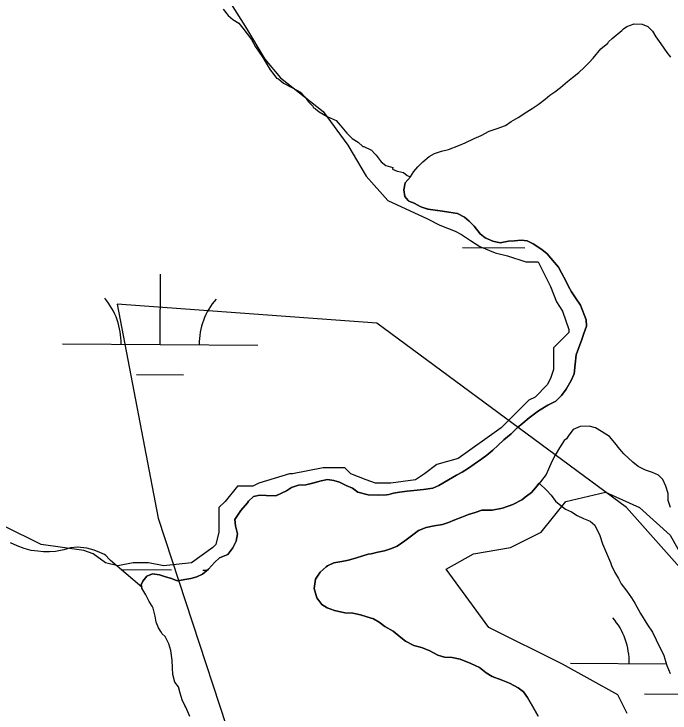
# Model space of a CAD drawing. Extents: x 3172231 to 3210228, y 940198 to 965780.
# Drawn here: x 3188663.4 to 3188999.5, y 948734.8 to 949092.9 of the extents above; entities that cross this region are included whole.
import ezdxf

# ---------------------------------------------------------------- set-up
doc = ezdxf.new("R2010")
doc.units = 0
for name, color, linetype in [('V-BORW-LINE', 7, 'Continuous'), ('V-SITE-VEGE', 7, 'Continuous'), ('V-TOPO-GNAM-IDEN', 7, 'Continuous'), ('V-TOPO-SHOR', 7, 'Continuous'), ('V-WETL-SWMP', 7, 'Continuous')]:
    doc.layers.add(name, color=color, linetype=linetype)

msp = doc.modelspace()

# ---------------------------------------------------------------- linework, layer by layer
at = {"layer": 'V-BORW-LINE'}
for points in [[(3188849.312, 948934.445), (3188716.314, 948944.165)], [(3188716.314, 948944.165), (3188737.226, 948834.648)], [(3188977.203, 948840.114), (3188849.312, 948934.445)], [(3189096.107, 948706.306), (3188977.203, 948840.114)], [(3188737.226, 948834.648), (3188789.697, 948674.742)]]:
    msp.add_lwpolyline(points, dxfattribs=at)
at = {"layer": 'V-SITE-VEGE'}
for p, q in [((3188774.704, 949097.998), (3188782.564, 949085.415)), ((3188782.564, 949085.415), (3188791.997, 949069.684)), ((3188791.997, 949069.684), (3188799.858, 949060.247)), ((3188799.858, 949060.247), (3188821.867, 949042.941)), ((3188821.867, 949042.941), (3188834.444, 949025.64)), ((3188834.444, 949025.64), (3188843.877, 949009.907)), ((3188843.877, 949009.907), (3188854.881, 948997.324)), ((3188854.881, 948997.324), (3188875.318, 948987.887)), ((3188875.318, 948987.887), (3188881.608, 948984.739)), ((3188881.608, 948984.739), (3188889.468, 948981.593)), ((3188889.468, 948981.593), (3188892.612, 948980.021)), ((3188892.612, 948980.021), (3188897.328, 948976.875)), ((3188897.328, 948976.875), (3188902.045, 948973.729)), ((3188902.045, 948973.729), (3188909.903, 948970.583)), ((3188909.903, 948970.583), (3188916.192, 948969.011)), ((3188916.192, 948969.011), (3188925.625, 948965.863)), ((3188925.625, 948965.863), (3188931.915, 948965.863)), ((3188931.915, 948965.863), (3188938.202, 948953.28)), ((3188938.202, 948953.28), (3188941.348, 948945.413)), ((3188941.348, 948945.413), (3188944.491, 948940.695)), ((3188944.491, 948940.695), (3188947.635, 948931.258)), ((3188947.635, 948931.258), (3188947.635, 948929.685)), ((3188947.635, 948929.685), (3188939.775, 948921.818)), ((3188939.775, 948921.818), (3188939.775, 948910.806)), ((3188939.775, 948910.806), (3188938.202, 948906.088)), ((3188938.202, 948906.088), (3188936.631, 948902.942)), ((3188936.631, 948902.942), (3188930.342, 948896.651)), ((3188927.198, 948895.078), (3188920.911, 948888.784)), ((3188930.342, 948896.651), (3188927.198, 948895.078)), ((3188920.911, 948888.784), (3188913.049, 948880.92)), ((3188913.049, 948880.92), (3188891.041, 948865.189)), ((3188891.041, 948865.189), (3188880.035, 948862.044)), ((3188821.867, 948860.471), (3188814.007, 948858.898)), ((3188823.44, 948860.471), (3188821.867, 948860.471)), ((3188832.871, 948860.471), (3188823.44, 948860.471)), ((3188834.444, 948858.898), (3188832.871, 948860.471)), ((3188880.035, 948862.044), (3188873.747, 948857.325)), ((3188804.574, 948857.325), (3188788.854, 948852.604)), ((3188806.147, 948857.325), (3188804.574, 948857.325)), ((3188814.007, 948858.898), (3188806.147, 948857.325)), ((3188836.015, 948857.325), (3188834.444, 948858.898)), ((3188843.877, 948854.177), (3188836.015, 948857.325)), ((3188873.747, 948857.325), (3188869.031, 948854.177)), ((3188788.854, 948852.604), (3188785.708, 948851.031)), ((3188848.592, 948852.604), (3188843.877, 948854.177)), ((3188856.454, 948852.604), (3188848.592, 948852.604)), ((3188869.031, 948854.177), (3188856.454, 948852.604)), ((3188777.85, 948851.031), (3188771.56, 948843.167)), ((3188779.421, 948851.031), (3188777.85, 948851.031)), ((3188785.708, 948851.031), (3188779.421, 948851.031)), ((3188946.062, 948843.165), (3188966.499, 948847.886)), ((3188966.499, 948847.886), (3188983.793, 948840.019)), ((3188771.56, 948843.167), (3188768.417, 948840.021)), ((3188933.486, 948827.436), (3188946.062, 948843.165)), ((3188768.417, 948840.021), (3188768.417, 948833.73)), ((3188983.793, 948840.019), (3188999.513, 948825.864)), ((3188677.234, 948821.145), (3188658.369, 948830.582)), ((3188768.417, 948833.73), (3188768.417, 948827.436)), ((3188768.417, 948827.436), (3188766.844, 948821.145)), ((3188917.765, 948819.57), (3188933.486, 948827.436)), ((3188999.513, 948825.864), (3189013.663, 948800.694)), ((3188699.243, 948817.997), (3188677.234, 948821.145)), ((3188766.844, 948821.145), (3188765.271, 948819.57)), ((3188703.96, 948816.424), (3188699.243, 948817.997)), ((3188710.247, 948811.706), (3188703.96, 948816.424)), ((3188765.271, 948819.57), (3188754.267, 948811.706)), ((3188884.751, 948808.56), (3188898.899, 948816.424)), ((3188898.899, 948816.424), (3188917.765, 948819.57)), ((3188716.537, 948810.133), (3188710.247, 948811.706)), ((3188724.397, 948811.706), (3188716.537, 948810.133)), ((3188727.541, 948811.706), (3188724.397, 948811.706)), ((3188732.257, 948811.706), (3188727.541, 948811.706)), ((3188740.117, 948810.133), (3188732.257, 948811.706)), ((3188754.267, 948811.706), (3188740.117, 948810.133)), ((3188906.759, 948778.671), (3188884.751, 948808.56)), ((3188944.489, 948759.795), (3188906.759, 948778.671)), ((3188972.789, 948744.064), (3188944.489, 948759.795)), ((3188977.505, 948734.627), (3188972.789, 948744.064))]:
    msp.add_line(p, q, dxfattribs=at)
at = {"layer": 'V-TOPO-SHOR'}
for points in [[(3188866.571, 949009.563), (3188868.255, 949012.16), (3188870.34, 949014.546), (3188872.834, 949017.124), (3188876.146, 949019.887), (3188878.82, 949021.448), (3188882.499, 949022.578), (3188885.97, 949023.512), (3188891.295, 949025.617), (3188894.571, 949026.961), (3188899.083, 949029.087), (3188902.772, 949030.623), (3188906.884, 949032.959), (3188910.974, 949034.284), (3188915.271, 949035.806), (3188918.156, 949037.766), (3188921.654, 949039.916), (3188926.188, 949042.853), (3188928.861, 949044.414), (3188931.956, 949046.572), (3188935.468, 949049.329), (3188937.95, 949051.301), (3188940.426, 949053.069), (3188943.318, 949055.231), (3188947.043, 949058.391), (3188949.523, 949060.362), (3188952.831, 949062.922), (3188955.528, 949065.496), (3188958.025, 949068.074), (3188960.103, 949070.255), (3188964.07, 949075.031), (3188967.589, 949077.993), (3188968.009, 949078.593), (3188969.876, 949080.375), (3188974.843, 949084.518), (3188975.672, 949085.308), (3188977.325, 949086.488), (3188981.21, 949087.817), (3188985.265, 949087.721), (3188988.075, 949086.439), (3188990.457, 949084.149), (3188992.214, 949081.27), (3188994.764, 949077.557), (3188997.909, 949073.223), (3188999.677, 949070.747)], [(3188894.285, 948988.827), (3188890.676, 948990.738), (3188886.23, 948991.45), (3188882.996, 948991.932), (3188875.513, 948992.919), (3188872.291, 948994.008), (3188871.486, 948994.232), (3188868.482, 948995.925), (3188865.666, 948997.005), (3188865.271, 948997.42), (3188863.698, 948999.487), (3188863.165, 949002.745), (3188863.86, 949006.38), (3188866.571, 949009.563)], [(3188728.835, 948799.201), (3188728.569, 948800.393), (3188729.427, 948802.402), (3188731.516, 948804.99), (3188734.383, 948806.139), (3188738.024, 948805.65), (3188741.041, 948804.562), (3188744.064, 948803.682), (3188747.083, 948802.596), (3188754.005, 948803.651), (3188757.071, 948804.593), (3188759.942, 948805.945), (3188763.045, 948808.511), (3188766.168, 948811.886), (3188768.658, 948814.262), (3188772.959, 948815.986), (3188775.472, 948819.375), (3188777.176, 948822.785), (3188777.874, 948826.623), (3188776.957, 948830.703), (3188776.627, 948833.955), (3188779.576, 948838.553), (3188783.117, 948842.526), (3188783.541, 948843.329), (3188786.034, 948845.705), (3188789.296, 948846.44), (3188792.536, 948846.159), (3188797.605, 948846.04), (3188802.94, 948848.553), (3188805.617, 948850.317), (3188809.092, 948851.451), (3188812.955, 948851.767), (3188816.422, 948852.498), (3188820.712, 948853.817), (3188823.971, 948854.347), (3188827.207, 948853.866), (3188830.227, 948852.983), (3188833.637, 948851.281), (3188836.853, 948849.989), (3188839.644, 948847.894), (3188844.887, 948846.552), (3188850.159, 948846.43), (3188854.22, 948846.536), (3188855.44, 948846.71), (3188857.894, 948847.466), (3188860.947, 948848.002), (3188864.814, 948848.519), (3188868.271, 948848.844), (3188873.151, 948849.338), (3188878.038, 948850.034), (3188881.112, 948851.382), (3188886.052, 948854.31), (3188890.162, 948856.647), (3188893.04, 948858.204), (3188896.333, 948860.153), (3188899.222, 948862.318), (3188903.142, 948865.066), (3188905.618, 948866.834), (3188908.721, 948869.398), (3188911.211, 948871.774), (3188914.324, 948874.743), (3188918.052, 948877.903), (3188921.165, 948880.873), (3188924.061, 948883.238), (3188927.37, 948886.001), (3188932.12, 948889.542), (3188936.854, 948892.475), (3188940.963, 948894.609), (3188943.869, 948897.382), (3188946.384, 948900.771), (3188948.921, 948905.174), (3188950.42, 948908.588), (3188950.941, 948913.444), (3188951.461, 948918.302), (3188952.55, 948921.522), (3188954.283, 948926.148), (3188955.368, 948929.165), (3188956.675, 948932.988), (3188956.548, 948936.238), (3188953.683, 948943.812), (3188951.133, 948947.525), (3188948.975, 948950.617), (3188947.414, 948953.292), (3188946.06, 948956.163), (3188943.926, 948960.272), (3188942.372, 948963.147), (3188940.4, 948965.629), (3188936.648, 948969.977), (3188933.862, 948972.275), (3188929.467, 948975.218), (3188926.256, 948976.713), (3188923.221, 948976.988), (3188919.764, 948976.664), (3188916.716, 948976.533), (3188912.434, 948975.619), (3188908.803, 948976.514), (3188904.787, 948978.233), (3188902.198, 948980.322), (3188899.247, 948984.248), (3188896.669, 948986.742), (3188894.285, 948988.827)], [(3188999.732, 948840.075), (3188998.602, 948843.753), (3188998.481, 948847.204), (3188997.354, 948851.085), (3188995.808, 948854.368), (3188993.629, 948856.649), (3188990.619, 948857.937), (3188986.996, 948859.242), (3188983.186, 948861.157), (3188980.397, 948863.252), (3188975.832, 948867.618), (3188973.858, 948869.896), (3188971.298, 948873.203), (3188968.535, 948876.513), (3188964.335, 948879.046), (3188961.334, 948880.942), (3188958.111, 948881.829), (3188953.437, 948881.534), (3188949.951, 948879.992), (3188947.656, 948877.207), (3188946.39, 948875.208), (3188945.358, 948874.422), (3188942.835, 948870.625), (3188940.717, 948866.821), (3188939.017, 948863.614), (3188937.305, 948859.801), (3188936.021, 948856.989), (3188933.092, 948853.204), (3188930.588, 948850.22), (3188928.503, 948847.834), (3188926.023, 948845.864), (3188923.547, 948844.097), (3188919.023, 948841.566), (3188913.704, 948839.661), (3188908.408, 948838.77), (3188903.13, 948838.692), (3188899.655, 948837.558), (3188896.179, 948836.421), (3188892.902, 948835.077), (3188889.218, 948833.744), (3188885.941, 948832.401), (3188882.875, 948831.459), (3188878.599, 948830.748), (3188874.52, 948829.828)], [(3188874.52, 948829.828), (3188870.628, 948828.299), (3188867.739, 948826.134), (3188863.608, 948822.984), (3188859.688, 948820.238), (3188856.821, 948819.087), (3188853.142, 948817.956), (3188849.878, 948817.223), (3188846.409, 948816.289), (3188844.78, 948816.123), (3188842.126, 948815.376), (3188838.854, 948814.235), (3188834.77, 948813.113), (3188831.303, 948812.384), (3188827.227, 948811.669), (3188823.946, 948810.123), (3188823.328, 948809.729), (3188820.221, 948806.963), (3188818.535, 948804.366), (3188817.905, 948803.366), (3188817.182, 948798.515), (3188818.49, 948793.816), (3188821.046, 948790.308), (3188823.848, 948788.619), (3188827.669, 948787.312), (3188832.918, 948786.173), (3188836.969, 948785.876), (3188841.01, 948785.172), (3188844.232, 948784.082), (3188847.654, 948782.989), (3188850.453, 948781.299), (3188853.448, 948779.2), (3188857.648, 948776.666), (3188861.633, 948773.531), (3188864.024, 948771.649), (3188868.228, 948769.316), (3188872.265, 948768.411), (3188876.084, 948766.902), (3188880.487, 948764.362), (3188883.916, 948763.471), (3188887.967, 948763.172), (3188892.007, 948762.47), (3188897.43, 948760.11), (3188901.848, 948758.179), (3188905.233, 948755.464), (3188908.434, 948753.563), (3188913.059, 948751.83), (3188917.28, 948750.108), (3188921.687, 948747.773), (3188924.478, 948745.678), (3188926.44, 948742.793), (3188929.752, 948737.034), (3188931.892, 948733.128)], [(3188753.563, 948733.058), (3188751.443, 948737.775), (3188750.853, 948738.6), (3188749.499, 948741.474), (3188748.568, 948744.945), (3188747.63, 948748.212), (3188745.862, 948750.688), (3188744.736, 948754.569), (3188744.615, 948758.021), (3188744.502, 948761.878), (3188743.806, 948766.762), (3188742.669, 948770.24), (3188740.931, 948773.932), (3188739.341, 948775.389), (3188738.559, 948776.626), (3188737.385, 948778.479), (3188736.236, 948781.346), (3188735.7, 948784.402), (3188734.78, 948788.479), (3188734.197, 948789.509), (3188732.632, 948791.979), (3188730.883, 948795.266), (3188728.935, 948798.762), (3188728.835, 948799.201)]]:
    msp.add_lwpolyline(points, dxfattribs=at)
at = {"layer": 'V-WETL-SWMP'}
for p, q in [((3188893.197, 948973.269), (3188925.196, 948973.051)), ((3188738.263, 948923.58), (3188738.508, 948959.579)), ((3188688.265, 948923.92), (3188788.262, 948923.24)), ((3188726.159, 948908.231), (3188750.158, 948908.068)), ((3188718.209, 948808.282), (3188744.069, 948808.106)), ((3188760.069, 948807.997), (3188762.405, 948807.981)), ((3188948.595, 948760.282), (3188997.563, 948759.949)), ((3188986.489, 948744.593), (3189006.884, 948744.454))]:
    msp.add_line(p, q, dxfattribs=at)
for points in [[(3188770.543, 949095.292), (3188773.202, 949092.194), (3188775.579, 949090.014), (3188778.57, 949088.122), (3188780.637, 949085.645), (3188785.052, 949079.774), (3188787.09, 949076.084), (3188790.906, 949070.531), (3188792.662, 949067.758), (3188794.707, 949064.371), (3188796.47, 949061.901), (3188797.944, 949060.045), (3188798.847, 949059.72), (3188801.527, 949057.533), (3188805.725, 949055.309), (3188810.218, 949052.775), (3188812.588, 949050.291), (3188814.351, 949047.822), (3188816.425, 949045.648), (3188816.714, 949045.034), (3188817.913, 949044.399), (3188819.698, 949042.839), (3188823.888, 949040.313), (3188828.396, 949038.385), (3188830.462, 949035.909), (3188834.01, 949031.879), (3188835.787, 949030.016), (3188836.676, 949029.085), (3188839.667, 949027.193), (3188842.044, 949025.013), (3188842.651, 949024.998), (3188846.552, 949023.086), (3188848.329, 949021.223), (3188848.922, 949020.602), (3188851.574, 949017.2), (3188853.958, 949015.323), (3188857.577, 949014.327), (3188857.252, 949013.424), (3188859.658, 949012.457), (3188859.961, 949012.45), (3188862.98, 949011.772), (3188864.765, 949010.213), (3188866.571, 949009.563), (3188863.859, 949006.38), (3188863.165, 949002.745), (3188863.697, 948999.486), (3188865.271, 948997.42), (3188865.667, 948997.005), (3188868.482, 948995.925), (3188871.486, 948994.231), (3188872.292, 948994.009), (3188875.512, 948992.919), (3188882.996, 948991.932), (3188886.23, 948991.45), (3188890.677, 948990.737), (3188894.284, 948988.826), (3188896.669, 948986.742), (3188899.248, 948984.247), (3188902.199, 948980.322), (3188904.787, 948978.233), (3188908.804, 948976.515), (3188912.435, 948975.619), (3188916.717, 948976.532), (3188919.763, 948976.664), (3188923.22, 948976.988), (3188926.257, 948976.714), (3188929.467, 948975.218), (3188933.862, 948972.275), (3188936.648, 948969.978), (3188940.4, 948965.629), (3188942.371, 948963.148), (3188943.926, 948960.271), (3188946.061, 948956.164), (3188947.414, 948953.292), (3188948.974, 948950.618), (3188951.133, 948947.524), (3188953.683, 948943.812)], [(3188953.683, 948943.812), (3188956.548, 948936.238), (3188956.675, 948932.989), (3188955.368, 948929.165), (3188954.283, 948926.148), (3188952.551, 948921.522), (3188951.461, 948918.302), (3188950.941, 948913.445), (3188950.421, 948908.588), (3188948.921, 948905.174), (3188946.383, 948900.771), (3188943.868, 948897.381), (3188940.963, 948894.609), (3188936.855, 948892.474), (3188932.12, 948889.542), (3188927.371, 948886.002), (3188924.06, 948883.239), (3188921.164, 948880.873), (3188918.051, 948877.903), (3188914.325, 948874.744), (3188911.212, 948871.774), (3188908.722, 948869.398), (3188905.618, 948866.834), (3188903.142, 948865.066), (3188899.223, 948862.318), (3188896.332, 948860.154), (3188893.04, 948858.203), (3188890.163, 948856.647), (3188886.051, 948854.31), (3188881.113, 948851.382), (3188878.038, 948850.035), (3188873.152, 948849.338), (3188868.272, 948848.844), (3188864.815, 948848.519), (3188860.948, 948848.002), (3188857.893, 948847.465), (3188855.44, 948846.711), (3188854.219, 948846.537), (3188850.159, 948846.429), (3188844.887, 948846.553), (3188839.644, 948847.894), (3188836.853, 948849.988), (3188833.637, 948851.281), (3188830.228, 948852.984), (3188827.206, 948853.866), (3188823.971, 948854.348), (3188820.713, 948853.816), (3188816.421, 948852.497), (3188812.955, 948851.767), (3188809.093, 948851.452), (3188805.617, 948850.316), (3188802.939, 948848.553), (3188797.605, 948846.041), (3188792.536, 948846.16), (3188789.296, 948846.439), (3188786.033, 948845.705), (3188783.542, 948843.329), (3188783.118, 948842.527), (3188779.576, 948838.553), (3188776.627, 948833.956), (3188776.956, 948830.702), (3188777.875, 948826.623), (3188777.176, 948822.785), (3188775.473, 948819.376), (3188772.959, 948815.986), (3188768.658, 948814.261), (3188766.168, 948811.885), (3188763.045, 948808.51), (3188759.942, 948805.945), (3188757.07, 948804.593), (3188754.004, 948803.65), (3188747.082, 948802.596), (3188744.064, 948803.681), (3188741.042, 948804.563), (3188738.024, 948805.649), (3188734.384, 948806.14), (3188731.516, 948804.99), (3188729.427, 948802.402), (3188728.568, 948800.393), (3188728.836, 948799.2), (3188712.768, 948812.933), (3188712.175, 948813.554), (3188710.398, 948815.417), (3188709.805, 948816.038), (3188707.4, 948817.005), (3188704.395, 948818.29), (3188700.776, 948819.286), (3188695.929, 948819.703), (3188692.281, 948819.485), (3188688.916, 948818.35), (3188684.647, 948817.54), (3188681.606, 948817.308), (3188678.573, 948817.379), (3188675.546, 948817.754), (3188672.216, 948818.136), (3188668.597, 948819.131), (3188664.985, 948820.43), (3188661.684, 948822.026)], [(3188896.18, 948836.421), (3188899.655, 948837.557), (3188903.131, 948838.692), (3188908.408, 948838.771), (3188913.703, 948839.661), (3188919.023, 948841.565), (3188923.546, 948844.096), (3188926.022, 948845.864), (3188928.503, 948847.834), (3188930.587, 948850.22), (3188932.522, 948852.525), (3188936.47, 948848.84), (3188938.536, 948846.363), (3188940.892, 948843.273), (3188943.572, 948841.085), (3188945.956, 948839.208), (3188948.961, 948837.923), (3188951.952, 948836.031), (3188955.254, 948834.436), (3188958.562, 948833.144), (3188960.939, 948830.964), (3188963.549, 948825.742), (3188964.966, 948821.459), (3188968.992, 948811.955), (3188969.563, 948810.424), (3188971.297, 948806.741), (3188973.046, 948803.664), (3188974.499, 948800.898), (3188977.447, 948797.187), (3188979.796, 948793.793), (3188981.552, 948791.02), (3188984.464, 948785.791), (3188987.969, 948779.941), (3188990.614, 948776.237), (3188992.342, 948772.25), (3188996.403, 948764.263), (3188997.799, 948759.07), (3188999.527, 948755.083)], [(3188931.893, 948733.129), (3188929.753, 948737.034), (3188926.44, 948742.792), (3188924.479, 948745.679), (3188921.688, 948747.773), (3188917.279, 948750.108), (3188913.059, 948751.83), (3188908.434, 948753.562), (3188905.233, 948755.463), (3188901.848, 948758.18), (3188897.43, 948760.11), (3188892.007, 948762.469), (3188887.966, 948763.173), (3188883.916, 948763.471), (3188880.488, 948764.363), (3188876.084, 948766.901), (3188872.265, 948768.411), (3188868.229, 948769.317), (3188864.023, 948771.648), (3188861.633, 948773.53), (3188857.649, 948776.666), (3188853.448, 948779.2), (3188850.454, 948781.299), (3188847.654, 948782.988), (3188844.231, 948784.082), (3188841.01, 948785.172), (3188836.969, 948785.876), (3188832.919, 948786.174), (3188827.67, 948787.312), (3188823.847, 948788.619), (3188821.046, 948790.308), (3188818.491, 948793.817), (3188817.181, 948798.514), (3188817.904, 948803.366), (3188818.536, 948804.365), (3188820.22, 948806.963), (3188823.328, 948809.73), (3188823.946, 948810.122), (3188827.228, 948811.668), (3188831.303, 948812.383), (3188834.769, 948813.113), (3188838.853, 948814.235), (3188842.126, 948815.375), (3188844.781, 948816.124), (3188846.408, 948816.289), (3188849.878, 948817.222), (3188853.142, 948817.956), (3188856.82, 948819.087), (3188859.687, 948820.237), (3188863.607, 948822.985), (3188867.738, 948826.134), (3188870.629, 948828.298), (3188874.52, 948829.829), (3188878.599, 948830.748), (3188882.876, 948831.459), (3188885.941, 948832.401), (3188889.219, 948833.744), (3188892.902, 948835.078), (3188896.18, 948836.421)]]:
    msp.add_lwpolyline(points, dxfattribs=at)
for centre, start, end in [((3188683.025, 948924.431), 358.83817, 40.38182), ((3188793.508, 948923.679), 138.83816, 180.38182), ((3188943.356, 948760.793), 358.83817, 40.38182)]:
    msp.add_arc(centre, 35.246, start, end, dxfattribs=at)

# ---------------------------------------------------------------- texts
at = {"layer": 'V-TOPO-GNAM-IDEN'}
msp.add_text('NEW ORLEANS', height=99.9998, rotation=296.7719, dxfattribs=at).set_placement((3188301.275, 948889.08))

doc.saveas('drawing.dxf')
